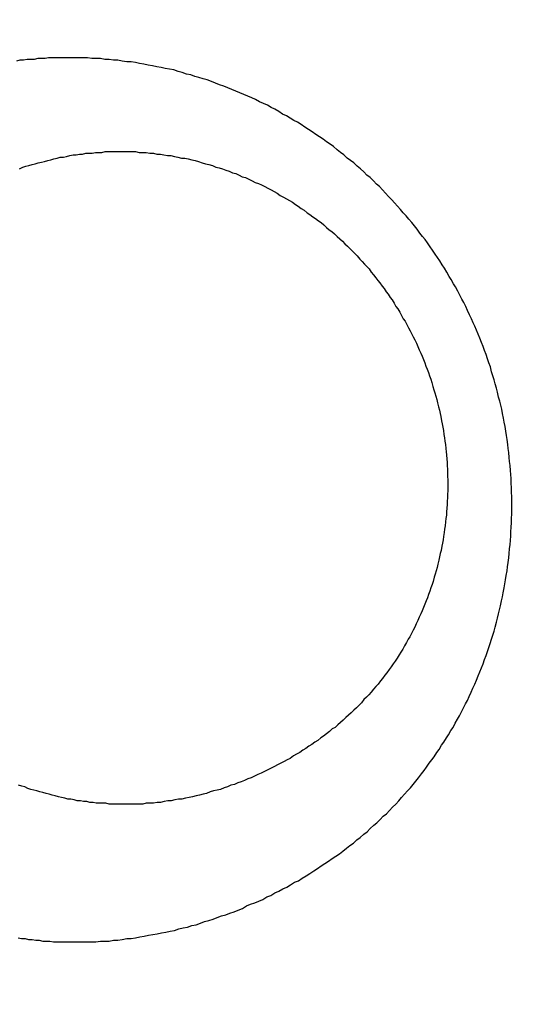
# Model space of a CAD drawing. Header units: millimetres. Extents: x -604189 to 881711, y -381903 to -7297.
# Tile 888 of 1056: x -558613 to -558607, y -165445 to -165433. Entities that reach past the tile are written whole.
import ezdxf

# ---------------------------------------------------------------- set-up
doc = ezdxf.new("R2010")
doc.units = ezdxf.units.MM
doc.header["$LTSCALE"] = 100
doc.linetypes.add('0.5_0.5', pattern=[1, 0.5, -0.5])
doc.linetypes.add('ACAD_ISO04W100', pattern=[30.5, 24, -3, 0.5, -3])
doc.layers.get('Defpoints').update_dxf_attribs({"color": 30})
doc.layers.add('OPIS', color=7, linetype='Continuous')
doc.layers.add('strop osie', color=80, linetype='ACAD_ISO04W100', lineweight=5)
doc.styles.get("Standard").update_dxf_attribs({"font": 'romans.shx', "width": 0.5})
doc.dimstyles.new('1 50', dxfattribs={"dimtxt": 150, "dimasz": 80, "dimexe": 1, "dimexo": 1, "dimgap": 20, "dimtad": 1, "dimdec": 0, "dimlfac": 0.1, "dimtxsty": 'Standard', "dimblk": 'ARCHTICK', "dimcen": 200, "dimclrd": 2, "dimadec": 1, "dimazin": 0, "dimtfac": 1, "dimtdec": 0, "dimtmove": 0, "dimatfit": 3, "dimldrblk": 'ARCHTICK', "dimfxl": 120, "dimfxlon": 1, "dimtfill": 1, "dimarcsym": 0})

# ---------------------------------------------------------------- blocks, each defined once
blk = doc.blocks.new('_ArchTick')
at = {"layer": 'strop osie', "color": 0, "const_width": 0.15}
blk.add_lwpolyline([(-0.5, -0.5), (0.5, 0.5)], dxfattribs=at)
blk = doc.blocks.new('*D3294')
at = {"layer": 'Defpoints', "color": 0, "linetype": 'ByBlock', "lineweight": 5, "transparency": 16777216}
for p in [(-595783.126, -159420.303), (-593748.924, -159420.303), (-552118.935, -179940.303)]:
    blk.add_point(p, dxfattribs=at)
at = {"layer": 'OPIS', "color": 0, "linetype": 'Continuous', "lineweight": -2, "transparency": 16777216}
for p, q in [((-595723.126, -159420.303), (-595784.126, -159420.303)), ((-595723.126, -179940.303), (-595784.126, -179940.303))]:
    blk.add_line(p, q, dxfattribs=at)
at = {"layer": 'OPIS', "color": 2, "lineweight": -2, "transparency": 16777216}
blk.add_line((-595783.126, -179940.303), (-595783.126, -159420.303), dxfattribs=at)
at = {"layer": 'OPIS', "color": 2, "linetype": 'ByBlock', "lineweight": -2, "transparency": 16777216, "xscale": 80, "yscale": 80, "zscale": 80}
for p, rotation in [((-595783.126, -159420.303), 90), ((-595783.126, -179940.303), 270)]:
    blk.add_blockref('_ArchTick', p, dxfattribs=dict(at, rotation=rotation))
at = {"layer": 'OPIS', "color": 0, "linetype": 'ByBlock', "lineweight": 13, "transparency": 16777216, "insert": (-595878.126, -169680.303), "char_height": 150, "attachment_point": 5, "rotation": 90, "bg_fill": 3, "box_fill_scale": 1.1, "bg_fill_color": 256, "bg_fill_true_color": 13158600, "bg_fill_transparency": 0}
blk.add_mtext('2052', dxfattribs=at)

msp = doc.modelspace()

# ---------------------------------------------------------------- hatches: boundary and pattern name
at = {"layer": 'OPIS', "linetype": 'ByBlock', "lineweight": 15}
h = msp.add_hatch(dxfattribs=at)
h.set_pattern_fill('ANSI37', color=0, scale=80, angle=45)
h.set_pattern_definition([(90, (-306927.96, 32475.8), (-254, 0), []), (180, (-306927.96, 32475.8), (-3e-14, -254), [])])
h.paths.add_polyline_path([(-559745.616, -168470.303), (-559845.616, -168470.303), (-559845.616, -168410.303), (-559745.616, -168410.303), (-559745.616, -168350.303), (-560845.616, -168350.303), (-560845.616, -168410.303), (-560745.616, -168410.303), (-560745.616, -168470.303, 0.267949), (-560295.616, -169249.726), (-560295.616, -169481.184, -0.414214), (-559952.679, -169824.121, -1), (-560638.553, -169824.121, -0.414214), (-560295.616, -169481.184), (-560295.616, -169249.726, -0.267949), (-560745.616, -168470.303), (-560845.616, -168470.303), (-560845.616, -168350.303), (-561118.924, -168350.303), (-561118.924, -172095.291), (-559553.922, -172095.29), (-559553.924, -168350.303), (-559745.616, -168350.303)])
h.paths.add_polyline_path([(-560989.238, -171970.288), (-560989.238, -171369.43), (-560514.238, -171369.43, -0.414232), (-560506.238, -171377.43), (-560506.238, -171961.436, -0.403374), (-560513.94, -171969.43), (-560989.238, -171969.43), (-560998.924, -171970.288)], flags=16)
h.paths.add_polyline_path([(-560569.238, -171447.43), (-560569.238, -171891.43, -0.414209), (-560619.237, -171941.43), (-560824.236, -171941.432, -0.414225), (-560874.238, -171891.432), (-560874.238, -171447.432, -0.414209), (-560824.238, -171397.432), (-560619.238, -171397.43, -0.414216)], flags=0)
h.paths.add_polyline_path([(-560754.738, -171692.272), (-560768.264, -171689.534), (-560778.52, -171674.091), (-560777.58, -171669.433), (-560791.338, -171669.433), (-560788.513, -171683.421), (-560780.618, -171695.311), (-560768.728, -171703.206), (-560754.738, -171706.031)], flags=0)
h.paths.add_polyline_path([(-560926.538, -171669.432), (-560944.038, -171669.432), (-560944.038, -171669.432), (-560938.912, -171681.806), (-560926.538, -171686.932)], flags=0)
h.paths.add_polyline_path([(-559553.926, -164304.92), (-559553.926, -164080.303), (-560998.924, -164080.303), (-560998.924, -164130.303), (-561051.758, -164130.303), (-561051.758, -164230.303), (-561112.409, -164230.303), (-561118.259, -165128.236), (-561111.758, -165130.303), (-561051.758, -165130.303), (-561051.758, -165230.303), (-560998.924, -165230.303), (-560998.924, -165930.303), (-560968.924, -165930.303), (-559691.758, -165930.303), (-559691.758, -166884.924, -0.259771), (-560368.468, -166480.303), (-560576.781, -166480.303, -0.694758), (-561118.924, -166682.141), (-561118.924, -167150.303), (-559553.924, -167150.303), (-559553.925, -165742.585, -0.501722), (-560517.887, -165023.753, -0.501722)])
h.paths.add_polyline_path([(-561051.758, -166930.303), (-561051.758, -167030.303), (-561111.758, -167030.303), (-561111.758, -166930.303)], flags=16)
h.paths.add_polyline_path([(-559553.926, -164304.92, 0.501722), (-560517.887, -165023.753, 0.501722), (-559553.925, -165742.585)], flags=17)
h.paths.add_polyline_path([(-559017.887, -165023.753, 0.331805), (-559553.926, -164304.92), (-559553.925, -165742.585, 0.331804)], flags=17)
h.paths.add_polyline_path([(-558393.92, -165930.303), (-559553.925, -165930.303), (-559553.924, -167030.303), (-558393.92, -167030.303)])
edge = h.paths.add_edge_path(flags=16)
edge.add_ellipse((-558869.257, -166529.058), major_axis=(0, 174.945), ratio=0.835608, start_angle=0, end_angle=180, ccw=False)
edge.add_line((-558869.023, -166354.089), (-558868.837, -166354.113))
edge.add_line((-558868.837, -166354.113), (-558551.758, -166354.113))
edge.add_ellipse((-558534.042, -166361.126), major_axis=(0, 22.068), ratio=0.905257, start_angle=0, end_angle=83.7318, ccw=False)
edge.add_line((-558534.042, -166339.058), (-558415.442, -166339.058))
edge.add_line((-558415.442, -166339.058), (-558415.442, -166719.058))
edge.add_line((-558415.442, -166719.058), (-558534.042, -166719.058))
edge.add_ellipse((-558534.042, -166696.99), major_axis=(0, 22.068), ratio=0.905257, start_angle=108.5291, end_angle=180, ccw=False)
edge.add_line((-558552.984, -166704.003), (-558869.257, -166704.003))
edge = h.paths.add_edge_path(flags=16)
edge.add_ellipse((-558655.149, -165473.071), major_axis=(119.577, 0), ratio=0.9754616, start_angle=134.53493, end_angle=225.46507, ccw=False)
edge.add_ellipse((-558571.362, -165553.094), major_axis=(-236.828, 0), ratio=0.9754616, start_angle=293.07706, end_angle=315.06459, ccw=False)
edge.add_ellipse((-558581.121, -165519.064), major_axis=(-200.962, 0), ratio=0.9754616, start_angle=268.86913, end_angle=294.41602, ccw=False)
edge.add_line((-558577.155, -165323.071), (-558434.725, -165323.071))
edge.add_line((-558434.725, -165323.071), (-558434.725, -165623.07))
edge.add_line((-558434.725, -165623.07), (-558577.155, -165623.07))
edge.add_ellipse((-558581.121, -165427.077), major_axis=(200.962, 0), ratio=0.9754616, start_angle=245.58398, end_angle=271.13087, ccw=False)
edge.add_ellipse((-558571.362, -165393.047), major_axis=(-236.828, 0), ratio=0.9754616, start_angle=404.93541, end_angle=426.92294, ccw=False)
h.paths.add_polyline_path([(-559691.758, -166075.303), (-560476.988, -166075.303, 0.131652), (-560368.468, -166480.303), (-559691.758, -166480.303)], flags=17)
h.paths.add_polyline_path([(-560476.988, -166075.303), (-559691.758, -166075.303), (-559691.758, -165930.303), (-560991.758, -165930.303), (-561051.758, -165930.303), (-561051.758, -166030.303), (-561118.924, -166030.303), (-561118.924, -166278.466, -0.694758), (-560576.781, -166480.303), (-560368.468, -166480.303, -0.131652)], flags=17)
h.paths.add_polyline_path([(-571773.92, -161590.543), (-574108.188, -161590.543), (-574098.917, -166615.286), (-571773.92, -166615.284)])
h.paths.add_polyline_path([(-559933.216, -164919.201), (-558639.203, -164919.201), (-558639.203, -164793.34), (-559933.216, -164793.34)], flags=25)
h.paths.add_polyline_path([(-560038.72, -166687.588), (-559732.99, -166687.588), (-559732.99, -166284.59), (-560038.72, -166284.59)], flags=25)
h.paths.add_polyline_path([(-559928.871, -165007.1), (-559413.75, -165007.1), (-559413.75, -164907.76), (-559928.871, -164907.76)], flags=9)
h.paths.add_polyline_path([(-559933.216, -164919.201), (-558639.203, -164919.201), (-558639.203, -164793.34), (-559933.216, -164793.34)], flags=25)
h.paths.add_polyline_path([(-560330.859, -165014.578), (-559994.182, -165014.578), (-559994.182, -164899.195), (-560330.859, -164899.195)], flags=24)
h.paths.add_polyline_path([(-560290.204, -164902.837), (-560108.354, -164902.837), (-560108.354, -164804.807), (-560290.204, -164804.807)], flags=24)
h.paths.add_polyline_path([(-560498.866, -166997.342), (-559983.744, -166997.342), (-559983.744, -166898.002), (-560498.866, -166898.002)], flags=24)
h.paths.add_polyline_path([(-560498.79, -166887.342), (-559655.724, -166887.342), (-559655.724, -166788.002), (-560498.79, -166788.002)], flags=24)
h.paths.add_polyline_path([(-560900.853, -167004.82), (-560564.177, -167004.82), (-560564.177, -166889.437), (-560900.853, -166889.437)], flags=24)
h.paths.add_polyline_path([(-560860.199, -166893.079), (-560678.349, -166893.079), (-560678.349, -166795.049), (-560860.199, -166795.049)], flags=24)
h.paths.add_polyline_path([(-560525.168, -170610.564), (-560010.047, -170610.564), (-560010.047, -170511.224), (-560525.168, -170511.224)], flags=24)
h.paths.add_polyline_path([(-560529.513, -170522.665), (-559444.307, -170522.665), (-559444.307, -170396.804), (-560529.513, -170396.804)], flags=9)
h.paths.add_polyline_path([(-560927.156, -170618.042), (-560590.479, -170618.042), (-560590.479, -170502.659), (-560927.156, -170502.659)], flags=24)
h.paths.add_polyline_path([(-560886.501, -170506.301), (-560704.651, -170506.301), (-560704.651, -170408.271), (-560886.501, -170408.271)], flags=24)
h.paths.add_polyline_path([(-560065.3, -168940.358), (-560065.3, -168600.658), (-560513.076, -168600.658), (-560513.076, -168940.358)], flags=24)
h.paths.add_polyline_path([(-559111.526, -164087.386), (-558760.99, -164087.386), (-558760.815, -164093.192), (-558760.644, -164098.997), (-558760.476, -164104.803), (-558760.311, -164110.608), (-558760.15, -164116.414), (-558759.991, -164122.22), (-558759.835, -164128.025), (-558759.683, -164133.831), (-558759.534, -164139.637), (-558759.387, -164145.443), (-558759.244, -164151.25), (-558759.104, -164157.056), (-558758.967, -164162.862), (-558758.833, -164168.669), (-558758.702, -164174.475), (-558758.575, -164180.282), (-558758.45, -164186.088), (-558758.328, -164191.895), (-558758.21, -164197.701), (-558758.094, -164203.508), (-558757.982, -164209.315), (-558757.872, -164215.122), (-558757.766, -164220.929), (-558757.663, -164226.736), (-558757.563, -164232.543), (-558757.465, -164238.35), (-558757.371, -164244.157), (-558757.28, -164249.965), (-558757.192, -164255.772), (-558757.107, -164261.579), (-558757.025, -164267.387), (-558756.946, -164273.194), (-558756.87, -164279.001), (-558756.797, -164284.809), (-558756.728, -164290.616), (-558756.661, -164296.424), (-558756.598, -164302.232), (-558756.538, -164308.039), (-558756.482, -164313.847), (-558756.428, -164319.654), (-558756.378, -164325.462), (-558756.332, -164331.27), (-558756.288, -164337.078), (-558756.248, -164342.885), (-558756.212, -164348.693), (-558756.178, -164354.501), (-558756.147, -164360.309), (-558756.118, -164366.117), (-558756.091, -164371.925), (-558756.066, -164377.733), (-558756.042, -164383.541), (-558756.02, -164389.348), (-558756.004, -164395.156), (-558755.999, -164400.964), (-558756.007, -164406.772), (-558756.031, -164412.58), (-558756.073, -164418.388), (-558756.132, -164424.195), (-558756.21, -164430.003), (-558756.308, -164435.81), (-558756.425, -164441.617), (-558756.562, -164447.423), (-558756.72, -164453.229), (-558756.898, -164459.034), (-558757.098, -164464.838), (-558757.32, -164470.642), (-558757.565, -164476.445), (-558757.837, -164482.247), (-558758.138, -164488.047), (-558758.47, -164493.845), (-558758.837, -164499.642), (-558759.241, -164505.435), (-558759.684, -164511.226), (-558760.175, -164517.014), (-558760.725, -164522.795), (-558761.35, -164528.569), (-558762.06, -164534.333), (-558762.874, -164540.084), (-558763.809, -164545.816), (-558764.883, -164551.524), (-558766.116, -164557.201), (-558767.538, -164562.832), (-558769.177, -164568.402), (-558771.062, -164573.894), (-558773.233, -164579.28), (-558775.735, -164584.521), (-558778.61, -164589.566), (-558781.897, -164594.354), (-558785.628, -164598.798), (-558789.808, -164602.827), (-558794.374, -164606.413), (-558799.255, -164609.556), (-558804.382, -164612.284), (-558809.694, -164614.629), (-558815.143, -164616.63), (-558820.694, -164618.326), (-558826.325, -164619.753), (-558832.011, -164620.95), (-558837.732, -164621.95), (-558843.479, -164622.786), (-558849.244, -164623.49), (-558855.021, -164624.092), (-558860.805, -164624.612), (-558866.595, -164625.056), (-558872.391, -164625.431), (-558878.19, -164625.744), (-558883.993, -164625.999), (-558889.798, -164626.204), (-558895.604, -164626.363), (-558901.411, -164626.484), (-558907.218, -164626.57), (-558913.026, -164626.629), (-558918.834, -164626.664), (-558924.642, -164626.683), (-558930.45, -164626.69), (-558936.258, -164626.691), (-558941.521, -164626.69), (-558946.785, -164626.685), (-558952.048, -164626.672), (-558957.312, -164626.645), (-558962.575, -164626.602), (-558967.838, -164626.537), (-558973.1, -164626.447), (-558978.362, -164626.327), (-558983.623, -164626.174), (-558988.883, -164625.983), (-558994.142, -164625.75), (-558999.398, -164625.47), (-559004.651, -164625.141), (-559009.9, -164624.756), (-559015.145, -164624.311), (-559020.383, -164623.802), (-559025.614, -164623.22), (-559030.834, -164622.543), (-559036.037, -164621.747), (-559041.216, -164620.812), (-559046.364, -164619.713), (-559051.466, -164618.424), (-559056.508, -164616.915), (-559061.47, -164615.16), (-559066.326, -164613.131), (-559071.043, -164610.799), (-559075.583, -164608.137), (-559079.894, -164605.121), (-559083.925, -164601.738), (-559087.622, -164597.995), (-559090.945, -164593.918), (-559093.905, -164589.566), (-559096.527, -164585.003), (-559098.839, -164580.275), (-559100.873, -164575.422), (-559102.662, -164570.472), (-559104.238, -164565.45), (-559105.625, -164560.373), (-559106.843, -164555.253), (-559107.915, -164550.1), (-559108.86, -164544.923), (-559109.695, -164539.726), (-559110.431, -164534.514), (-559111.082, -164529.291), (-559111.66, -164524.059), (-559112.176, -164518.821), (-559112.639, -164513.578), (-559113.058, -164508.331), (-559113.442, -164503.082), (-559113.794, -164497.83), (-559114.116, -164492.577), (-559114.412, -164487.322), (-559114.682, -164482.065), (-559114.93, -164476.808), (-559115.157, -164471.549), (-559115.363, -164466.29), (-559115.551, -164461.03), (-559115.72, -164455.769), (-559115.872, -164450.508), (-559116.007, -164445.246), (-559116.125, -164439.984), (-559116.227, -164434.721), (-559116.313, -164429.459), (-559116.383, -164424.196), (-559116.438, -164418.933), (-559116.477, -164413.669), (-559116.503, -164408.406), (-559116.515, -164403.142), (-559116.515, -164397.879), (-559116.505, -164392.616), (-559116.488, -164387.352), (-559116.467, -164382.089), (-559116.445, -164376.825), (-559116.422, -164371.562), (-559116.398, -164366.299), (-559116.372, -164361.035), (-559116.344, -164355.772), (-559116.314, -164350.508), (-559116.282, -164345.245), (-559116.247, -164339.982), (-559116.21, -164334.718), (-559116.169, -164329.455), (-559116.126, -164324.192), (-559116.08, -164318.929), (-559116.032, -164313.665), (-559115.98, -164308.402), (-559115.926, -164303.139), (-559115.87, -164297.876), (-559115.811, -164292.613), (-559115.749, -164287.35), (-559115.684, -164282.087), (-559115.617, -164276.824), (-559115.547, -164271.561), (-559115.475, -164266.298), (-559115.4, -164261.035), (-559115.323, -164255.772), (-559115.244, -164250.509), (-559115.161, -164245.246), (-559115.077, -164239.984), (-559114.99, -164234.721), (-559114.9, -164229.458), (-559114.808, -164224.196), (-559114.713, -164218.933), (-559114.616, -164213.67), (-559114.517, -164208.408), (-559114.415, -164203.145), (-559114.31, -164197.883), (-559114.203, -164192.621), (-559114.093, -164187.358), (-559113.981, -164182.096), (-559113.866, -164176.834), (-559113.749, -164171.572), (-559113.629, -164166.31), (-559113.506, -164161.048), (-559113.382, -164155.786), (-559113.254, -164150.524), (-559113.124, -164145.262), (-559112.991, -164140), (-559112.856, -164134.739), (-559112.719, -164129.477), (-559112.578, -164124.215), (-559112.436, -164118.954), (-559112.29, -164113.692), (-559112.142, -164108.431), (-559111.992, -164103.17), (-559111.839, -164097.908), (-559111.684, -164092.647)])
edge = h.paths.add_edge_path()
edge.add_line((-558393.92, -164080.303), (-559553.926, -164080.303))
edge.add_line((-559553.926, -164080.303), (-559553.926, -164304.92))
edge.add_arc((-559767.887, -165023.753), 750, 0, 73.424314, ccw=False)
edge.add_arc((-559767.887, -165023.753), 750, -73.424255, 0, ccw=False)
edge.add_line((-559553.925, -165742.585), (-559553.925, -165830.303))
edge.add_line((-559553.925, -165830.303), (-558393.92, -165830.303))
edge.add_line((-558393.92, -165830.303), (-558393.92, -164080.303))

# ---------------------------------------------------------------- next in the draw order: dimensions: what is measured, and where the dimension line sits
at = {"layer": 'OPIS', "color": 0, "linetype": 'ByBlock', "lineweight": 13}
dim = msp.add_linear_dim(base=(-595783.126, -159420.303), p1=(-552118.935, -179940.303), p2=(-593748.924, -159420.303), angle=90, dimstyle='1 50', override={"dimtmove": 1, "dimfxl": 60, "dimarcsym": 1}, dxfattribs=at)
dim.commit()
dim.dimension.update_dxf_attribs({"geometry": '*D3294', "text_midpoint": (-595878.126, -169680.303)})

# ---------------------------------------------------------------- next in the draw order: hatches: boundary and pattern name
at = {"layer": 'OPIS', "linetype": '0.5_0.5', "lineweight": 13}
h = msp.add_hatch(dxfattribs=at)
h.set_pattern_fill('ANSI37', color=0, scale=130)
h.set_pattern_definition([(45, (-597218.54, 256668.8), (-291.85832, 291.85832), []), (135, (-597218.54, 256668.8), (-291.85832, -291.85832), [])])
edge = h.paths.add_edge_path(flags=16)
edge.add_line((-570958.916, -168985.281), (-571058.916, -168985.281))
edge.add_line((-571058.916, -168985.281), (-572598.916, -168985.281))
edge.add_line((-572598.916, -168985.281), (-572598.915, -170470.3))
edge.add_line((-572598.915, -170470.3), (-570825.763, -170470.3))
edge.add_arc((-570508.916, -170339.099), 342.937, 180, 202.49364, ccw=False)
edge.add_arc((-570508.916, -170339.099), 342.937, 90, 180, ccw=False)
edge.add_line((-570508.916, -169996.163), (-570508.916, -169764.704))
edge.add_arc((-570058.916, -168985.281), 900, 180, 240, ccw=False)
edge = h.paths.add_edge_path(flags=17)
edge.add_line((-569358.915, -170085.281), (-569358.916, -168985.281))
edge.add_line((-569358.916, -168985.281), (-569358.917, -168985.281))
edge.add_line((-569358.917, -168985.281), (-569958.916, -168985.281))
edge.add_line((-569958.916, -168985.281), (-570058.916, -168985.281))
edge.add_line((-570058.916, -168985.281), (-570058.916, -168925.281))
edge.add_line((-570058.916, -168925.281), (-569958.916, -168925.281))
edge.add_line((-569958.916, -168925.281), (-569958.916, -168865.281))
edge.add_line((-569958.916, -168865.281), (-569358.916, -168865.281))
edge.add_line((-569358.916, -168865.281), (-569358.917, -166865.281))
edge.add_line((-569358.917, -166865.281), (-574098.917, -166865.286))
edge.add_line((-574098.917, -166865.286), (-574098.914, -171970.3))
edge.add_line((-574098.914, -171970.3), (-572608.913, -171970.3))
edge.add_line((-572608.913, -171970.3), (-571504.913, -170590.3))
edge.add_line((-571504.913, -170590.3), (-572718.915, -170590.3))
edge.add_line((-572718.915, -170590.3), (-572718.916, -168865.281))
edge.add_line((-572718.916, -168865.281), (-571058.916, -168865.281))
edge.add_line((-571058.916, -168865.281), (-571058.916, -168925.281))
edge.add_line((-571058.916, -168925.281), (-570958.916, -168925.281))
edge.add_line((-570958.916, -168925.281), (-570958.916, -168985.281))
edge.add_arc((-570058.916, -168985.281), 900, 180, 240)
edge.add_line((-570508.916, -169764.704), (-570508.916, -169996.163))
edge.add_arc((-570508.916, -170339.099), 342.937, 0, 90, ccw=False)
edge.add_arc((-570508.916, -170339.099), 342.937, 208.97989, 360, ccw=False)
edge.add_line((-570808.913, -170505.253), (-570808.913, -171171.086))
edge.add_arc((-570808.913, -171220.3), 49.214, 0, 90, ccw=False)
edge.add_arc((-570808.913, -171220.3), 49.214, 270, 360, ccw=False)
edge.add_line((-570808.913, -171269.514), (-570808.913, -171970.3))
edge.add_line((-570808.913, -171970.3), (-569358.914, -171970.3))
edge.add_line((-569358.914, -171970.3), (-569358.915, -170085.281))
h.paths.add_polyline_path([(-561118.924, -159870.303), (-590334.655, -159870.303), (-590334.655, -161470.303), (-562318.924, -161470.303), (-562318.924, -172095.292), (-561118.924, -172095.291), (-561118.924, -168350.303), (-552073.919, -168350.303), (-552073.92, -167150.303), (-561118.924, -167150.303)])
h.paths.add_polyline_path([(-572856.927, -169813.68), (-569451.07, -169813.68), (-569451.07, -169408.68), (-572856.927, -169408.68)], flags=16)

# ---------------------------------------------------------------- next in the draw order: linework, layer by layer
at = {"color": 0}
for points in [[(-558612.815, -165433.195, 0), (-558612.859, -165433.195, 0), (-558612.903, -165433.205, 0), (-558612.947, -165433.205, 0), (-558612.991, -165433.205, 0), (-558613.035, -165433.215, 0), (-558613.079, -165433.215, 0), (-558613.123, -165433.215, 0), (-558613.167, -165433.225, 0), (-558613.211, -165433.225, 0), (-558613.255, -165433.235, 0)], [(-558612.493, -165444.035, 0), (-558612.439, -165444.035, 0), (-558612.386, -165444.035, 0), (-558612.332, -165444.035, 0), (-558612.278, -165444.035, 0), (-558612.224, -165444.025, 0), (-558612.17, -165444.025, 0), (-558612.117, -165444.025, 0), (-558612.063, -165444.015, 0), (-558612.009, -165444.015, 0), (-558611.955, -165444.005, 0), (-558611.901, -165443.995, 0), (-558611.848, -165443.995, 0), (-558611.794, -165443.985, 0), (-558611.74, -165443.975, 0), (-558611.687, -165443.965, 0), (-558611.633, -165443.955, 0), (-558611.58, -165443.945, 0), (-558611.526, -165443.935, 0), (-558611.473, -165443.925, 0), (-558611.42, -165443.915, 0), (-558611.367, -165443.905, 0), (-558611.313, -165443.895, 0), (-558611.26, -165443.875, 0), (-558611.208, -165443.865, 0), (-558611.155, -165443.855, 0), (-558611.102, -165443.835, 0), (-558611.05, -165443.825, 0), (-558610.997, -165443.805, 0), (-558610.945, -165443.785, 0), (-558610.893, -165443.775, 0), (-558610.841, -165443.755, 0), (-558610.789, -165443.735, 0), (-558610.737, -165443.715, 0), (-558610.686, -165443.705, 0), (-558610.634, -165443.685, 0), (-558610.583, -165443.665, 0), (-558610.532, -165443.645, 0), (-558610.481, -165443.625, 0), (-558610.431, -165443.595, 0), (-558610.38, -165443.575, 0), (-558610.33, -165443.555, 0), (-558610.28, -165443.535, 0), (-558610.23, -165443.515, 0), (-558610.181, -165443.485, 0), (-558610.132, -165443.465, 0), (-558610.082, -165443.435, 0), (-558610.034, -165443.415, 0), (-558609.985, -165443.385, 0), (-558609.937, -165443.365, 0), (-558609.889, -165443.335, 0), (-558609.841, -165443.305, 0), (-558609.793, -165443.285, 0), (-558609.746, -165443.255, 0), (-558609.699, -165443.225, 0), (-558609.653, -165443.195, 0), (-558609.606, -165443.165, 0), (-558609.56, -165443.135, 0), (-558609.515, -165443.105, 0), (-558609.469, -165443.075, 0), (-558609.424, -165443.045, 0), (-558609.379, -165443.015, 0), (-558609.335, -165442.985, 0), (-558609.291, -165442.955, 0), (-558609.247, -165442.925, 0), (-558609.204, -165442.885, 0), (-558609.161, -165442.855, 0), (-558609.118, -165442.825, 0), (-558609.076, -165442.785, 0), (-558609.034, -165442.755, 0), (-558608.992, -165442.715, 0), (-558608.951, -165442.685, 0), (-558608.911, -165442.645, 0), (-558608.87, -165442.605, 0), (-558608.83, -165442.575, 0), (-558608.791, -165442.535, 0), (-558608.752, -165442.495, 0), (-558608.713, -165442.465, 0), (-558608.675, -165442.425, 0), (-558608.637, -165442.385, 0), (-558608.6, -165442.345, 0), (-558608.563, -165442.305, 0), (-558608.527, -165442.265, 0), (-558608.491, -165442.225, 0), (-558608.455, -165442.185, 0), (-558608.42, -165442.145, 0), (-558608.386, -165442.105, 0), (-558608.352, -165442.065, 0), (-558608.318, -165442.025, 0), (-558608.285, -165441.975, 0), (-558608.252, -165441.935, 0), (-558608.22, -165441.895, 0), (-558608.188, -165441.845, 0), (-558608.156, -165441.805, 0), (-558608.126, -165441.765, 0), (-558608.095, -165441.715, 0), (-558608.065, -165441.675, 0), (-558608.036, -165441.625, 0), (-558608.007, -165441.585, 0), (-558607.978, -165441.535, 0), (-558607.95, -165441.495, 0), (-558607.923, -165441.445, 0), (-558607.895, -165441.405, 0), (-558607.869, -165441.355, 0), (-558607.843, -165441.305, 0), (-558607.817, -165441.265, 0), (-558607.792, -165441.215, 0), (-558607.767, -165441.165, 0), (-558607.743, -165441.115, 0), (-558607.719, -165441.075, 0), (-558607.696, -165441.025, 0), (-558607.673, -165440.975, 0), (-558607.651, -165440.925, 0), (-558607.629, -165440.875, 0), (-558607.608, -165440.825, 0), (-558607.587, -165440.775, 0), (-558607.567, -165440.725, 0), (-558607.547, -165440.675, 0), (-558607.528, -165440.625, 0), (-558607.509, -165440.575, 0), (-558607.491, -165440.525, 0), (-558607.473, -165440.475, 0), (-558607.456, -165440.425, 0), (-558607.439, -165440.375, 0), (-558607.423, -165440.325, 0), (-558607.407, -165440.275, 0), (-558607.392, -165440.225, 0), (-558607.378, -165440.175, 0), (-558607.363, -165440.115, 0), (-558607.35, -165440.065, 0), (-558607.337, -165440.015, 0), (-558607.324, -165439.965, 0), (-558607.312, -165439.915, 0), (-558607.3, -165439.855, 0), (-558607.289, -165439.805, 0), (-558607.279, -165439.755, 0), (-558607.269, -165439.695, 0), (-558607.259, -165439.645, 0), (-558607.25, -165439.595, 0), (-558607.242, -165439.545, 0), (-558607.233, -165439.485, 0), (-558607.226, -165439.435, 0), (-558607.219, -165439.385, 0), (-558607.213, -165439.325, 0), (-558607.207, -165439.275, 0), (-558607.201, -165439.215, 0), (-558607.196, -165439.165, 0), (-558607.192, -165439.115, 0), (-558607.188, -165439.055, 0), (-558607.185, -165439.005, 0), (-558607.182, -165438.955, 0), (-558607.179, -165438.895, 0), (-558607.178, -165438.845, 0), (-558607.176, -165438.785, 0), (-558607.175, -165438.735, 0), (-558607.175, -165438.685, 0), (-558607.175, -165438.625, 0), (-558607.176, -165438.575, 0), (-558607.177, -165438.525, 0), (-558607.179, -165438.465, 0), (-558607.181, -165438.415, 0), (-558607.184, -165438.355, 0), (-558607.187, -165438.305, 0), (-558607.191, -165438.255, 0), (-558607.196, -165438.195, 0), (-558607.201, -165438.145, 0), (-558607.206, -165438.095, 0), (-558607.212, -165438.035, 0), (-558607.218, -165437.985, 0), (-558607.225, -165437.935, 0), (-558607.233, -165437.875, 0), (-558607.241, -165437.825, 0), (-558607.249, -165437.775, 0), (-558607.258, -165437.715, 0), (-558607.268, -165437.665, 0), (-558607.278, -165437.615, 0), (-558607.288, -165437.555, 0), (-558607.299, -165437.505, 0), (-558607.311, -165437.455, 0), (-558607.323, -165437.405, 0), (-558607.336, -165437.355, 0), (-558607.349, -165437.295, 0), (-558607.362, -165437.245, 0), (-558607.377, -165437.195, 0), (-558607.391, -165437.145, 0), (-558607.406, -165437.095, 0), (-558607.422, -165437.045, 0), (-558607.438, -165436.985, 0), (-558607.455, -165436.935, 0), (-558607.472, -165436.885, 0), (-558607.49, -165436.835, 0), (-558607.508, -165436.785, 0), (-558607.527, -165436.735, 0), (-558607.546, -165436.685, 0), (-558607.566, -165436.635, 0), (-558607.586, -165436.585, 0), (-558607.607, -165436.535, 0), (-558607.628, -165436.485, 0), (-558607.649, -165436.445, 0), (-558607.671, -165436.395, 0), (-558607.694, -165436.345, 0), (-558607.717, -165436.295, 0), (-558607.74, -165436.245, 0), (-558607.764, -165436.195, 0), (-558607.789, -165436.155, 0), (-558607.813, -165436.105, 0), (-558607.839, -165436.055, 0), (-558607.865, -165436.005, 0), (-558607.891, -165435.965, 0), (-558607.917, -165435.915, 0), (-558607.945, -165435.875, 0), (-558607.972, -165435.825, 0), (-558608, -165435.775, 0), (-558608.029, -165435.735, 0), (-558608.058, -165435.685, 0), (-558608.087, -165435.645, 0), (-558608.117, -165435.605, 0), (-558608.147, -165435.555, 0), (-558608.177, -165435.515, 0), (-558608.208, -165435.465, 0), (-558608.24, -165435.425, 0), (-558608.272, -165435.385, 0), (-558608.304, -165435.345, 0), (-558608.337, -165435.295, 0), (-558608.37, -165435.255, 0), (-558608.403, -165435.215, 0), (-558608.437, -165435.175, 0), (-558608.472, -165435.135, 0), (-558608.506, -165435.095, 0), (-558608.541, -165435.055, 0), (-558608.577, -165435.015, 0), (-558608.613, -165434.975, 0), (-558608.649, -165434.935, 0), (-558608.686, -165434.895, 0), (-558608.723, -165434.855, 0), (-558608.76, -165434.815, 0), (-558608.798, -165434.775, 0), (-558608.836, -165434.745, 0), (-558608.874, -165434.705, 0), (-558608.913, -165434.665, 0), (-558608.952, -165434.635, 0), (-558608.992, -165434.595, 0), (-558609.032, -165434.555, 0), (-558609.072, -165434.525, 0), (-558609.112, -165434.485, 0), (-558609.153, -165434.455, 0), (-558609.194, -165434.425, 0), (-558609.236, -165434.385, 0), (-558609.278, -165434.355, 0), (-558609.32, -165434.325, 0), (-558609.362, -165434.285, 0), (-558609.405, -165434.255, 0), (-558609.448, -165434.225, 0), (-558609.491, -165434.195, 0), (-558609.535, -165434.165, 0), (-558609.579, -165434.135, 0), (-558609.623, -165434.105, 0), (-558609.668, -165434.075, 0), (-558609.713, -165434.045, 0), (-558609.758, -165434.015, 0), (-558609.803, -165433.985, 0), (-558609.849, -165433.965, 0), (-558609.895, -165433.935, 0), (-558609.941, -165433.905, 0), (-558609.987, -165433.885, 0), (-558610.034, -165433.855, 0), (-558610.081, -165433.825, 0), (-558610.128, -165433.805, 0), (-558610.175, -165433.775, 0), (-558610.223, -165433.755, 0), (-558610.271, -165433.735, 0), (-558610.319, -165433.705, 0), (-558610.367, -165433.685, 0), (-558610.416, -165433.665, 0), (-558610.464, -165433.645, 0), (-558610.513, -165433.625, 0), (-558610.562, -165433.605, 0), (-558610.612, -165433.585, 0), (-558610.661, -165433.565, 0), (-558610.711, -165433.545, 0), (-558610.761, -165433.525, 0), (-558610.811, -165433.505, 0), (-558610.862, -165433.485, 0), (-558610.912, -165433.465, 0), (-558610.963, -165433.455, 0), (-558611.014, -165433.435, 0), (-558611.065, -165433.425, 0), (-558611.116, -165433.405, 0), (-558611.167, -165433.395, 0), (-558611.219, -165433.375, 0), (-558611.271, -165433.365, 0), (-558611.322, -165433.345, 0), (-558611.374, -165433.335, 0), (-558611.427, -165433.325, 0), (-558611.479, -165433.315, 0), (-558611.531, -165433.305, 0), (-558611.584, -165433.295, 0), (-558611.636, -165433.285, 0), (-558611.689, -165433.275, 0), (-558611.742, -165433.265, 0), (-558611.795, -165433.255, 0), (-558611.848, -165433.245, 0), (-558611.901, -165433.245, 0), (-558611.955, -165433.235, 0), (-558612.008, -165433.225, 0), (-558612.062, -165433.225, 0), (-558612.115, -165433.215, 0), (-558612.169, -165433.215, 0), (-558612.222, -165433.205, 0), (-558612.276, -165433.205, 0), (-558612.33, -165433.205, 0), (-558612.384, -165433.195, 0), (-558612.438, -165433.195, 0), (-558612.491, -165433.195, 0), (-558612.545, -165433.195, 0), (-558612.599, -165433.195, 0), (-558612.653, -165433.195, 0), (-558612.707, -165433.195, 0), (-558612.761, -165433.195, 0), (-558612.815, -165433.195, 0)], [(-558613.215, -165434.555, 0), (-558613.177, -165434.535, 0), (-558613.139, -165434.525, 0), (-558613.101, -165434.515, 0), (-558613.063, -165434.505, 0), (-558613.025, -165434.495, 0), (-558612.987, -165434.485, 0), (-558612.948, -165434.475, 0), (-558612.91, -165434.465, 0), (-558612.871, -165434.455, 0), (-558612.832, -165434.445, 0), (-558612.794, -165434.435, 0), (-558612.755, -165434.425, 0), (-558612.716, -165434.415, 0), (-558612.677, -165434.415, 0), (-558612.638, -165434.405, 0), (-558612.599, -165434.395, 0), (-558612.56, -165434.385, 0), (-558612.521, -165434.385, 0), (-558612.482, -165434.375, 0), (-558612.442, -165434.375, 0), (-558612.403, -165434.365, 0), (-558612.364, -165434.365, 0), (-558612.325, -165434.365, 0), (-558612.285, -165434.355, 0), (-558612.246, -165434.355, 0), (-558612.207, -165434.355, 0), (-558612.167, -165434.345, 0), (-558612.128, -165434.345, 0), (-558612.089, -165434.345, 0), (-558612.049, -165434.345, 0), (-558612.01, -165434.345, 0)], [(-558612.01, -165434.345, 0), (-558611.966, -165434.345, 0), (-558611.923, -165434.345, 0), (-558611.879, -165434.345, 0), (-558611.835, -165434.345, 0), (-558611.792, -165434.345, 0), (-558611.748, -165434.355, 0), (-558611.704, -165434.355, 0), (-558611.661, -165434.355, 0), (-558611.618, -165434.365, 0), (-558611.574, -165434.365, 0), (-558611.531, -165434.375, 0), (-558611.488, -165434.375, 0), (-558611.444, -165434.385, 0), (-558611.401, -165434.395, 0), (-558611.358, -165434.395, 0), (-558611.315, -165434.405, 0), (-558611.273, -165434.415, 0), (-558611.23, -165434.425, 0), (-558611.187, -165434.425, 0), (-558611.145, -165434.435, 0), (-558611.102, -165434.445, 0), (-558611.06, -165434.455, 0), (-558611.018, -165434.465, 0), (-558610.976, -165434.485, 0), (-558610.934, -165434.495, 0), (-558610.892, -165434.505, 0), (-558610.85, -165434.515, 0), (-558610.809, -165434.535, 0), (-558610.767, -165434.545, 0), (-558610.726, -165434.555, 0), (-558610.685, -165434.575, 0), (-558610.644, -165434.585, 0), (-558610.603, -165434.605, 0), (-558610.563, -165434.615, 0), (-558610.522, -165434.635, 0), (-558610.482, -165434.655, 0), (-558610.442, -165434.665, 0), (-558610.402, -165434.685, 0), (-558610.363, -165434.705, 0), (-558610.323, -165434.725, 0), (-558610.284, -165434.735, 0), (-558610.245, -165434.755, 0), (-558610.206, -165434.775, 0), (-558610.168, -165434.795, 0), (-558610.129, -165434.815, 0), (-558610.091, -165434.835, 0), (-558610.053, -165434.855, 0), (-558610.016, -165434.885, 0), (-558609.978, -165434.905, 0), (-558609.941, -165434.925, 0), (-558609.904, -165434.945, 0), (-558609.867, -165434.965, 0), (-558609.831, -165434.995, 0), (-558609.795, -165435.015, 0), (-558609.759, -165435.045, 0), (-558609.723, -165435.065, 0), (-558609.688, -165435.095, 0), (-558609.653, -165435.115, 0), (-558609.618, -165435.145, 0), (-558609.583, -165435.165, 0), (-558609.549, -165435.195, 0), (-558609.515, -165435.215, 0), (-558609.481, -165435.245, 0), (-558609.448, -165435.275, 0), (-558609.415, -165435.305, 0), (-558609.382, -165435.325, 0), (-558609.35, -165435.355, 0), (-558609.317, -165435.385, 0), (-558609.285, -165435.415, 0), (-558609.254, -165435.445, 0), (-558609.223, -165435.475, 0), (-558609.192, -165435.505, 0), (-558609.161, -165435.535, 0), (-558609.131, -165435.565, 0), (-558609.101, -165435.595, 0), (-558609.071, -165435.625, 0), (-558609.041, -165435.665, 0), (-558609.012, -165435.695, 0), (-558608.984, -165435.725, 0), (-558608.955, -165435.755, 0), (-558608.927, -165435.785, 0), (-558608.9, -165435.825, 0), (-558608.872, -165435.855, 0), (-558608.845, -165435.895, 0), (-558608.819, -165435.925, 0), (-558608.793, -165435.955, 0), (-558608.767, -165435.995, 0), (-558608.741, -165436.025, 0), (-558608.716, -165436.065, 0), (-558608.691, -165436.095, 0), (-558608.667, -165436.135, 0), (-558608.643, -165436.165, 0), (-558608.619, -165436.205, 0), (-558608.596, -165436.245, 0), (-558608.573, -165436.275, 0), (-558608.55, -165436.315, 0), (-558608.528, -165436.355, 0), (-558608.506, -165436.395, 0), (-558608.485, -165436.425, 0), (-558608.464, -165436.465, 0), (-558608.443, -165436.505, 0), (-558608.423, -165436.545, 0), (-558608.403, -165436.585, 0), (-558608.384, -165436.615, 0), (-558608.365, -165436.655, 0), (-558608.346, -165436.695, 0), (-558608.328, -165436.735, 0), (-558608.31, -165436.775, 0), (-558608.293, -165436.815, 0), (-558608.276, -165436.855, 0), (-558608.26, -165436.895, 0), (-558608.244, -165436.935, 0), (-558608.228, -165436.975, 0), (-558608.213, -165437.015, 0), (-558608.198, -165437.055, 0), (-558608.184, -165437.095, 0), (-558608.17, -165437.135, 0), (-558608.156, -165437.175, 0), (-558608.143, -165437.225, 0), (-558608.131, -165437.265, 0), (-558608.119, -165437.305, 0), (-558608.107, -165437.345, 0), (-558608.096, -165437.385, 0), (-558608.085, -165437.425, 0), (-558608.074, -165437.475, 0), (-558608.064, -165437.515, 0), (-558608.055, -165437.555, 0), (-558608.046, -165437.595, 0), (-558608.037, -165437.645, 0), (-558608.029, -165437.685, 0), (-558608.022, -165437.725, 0), (-558608.014, -165437.765, 0), (-558608.008, -165437.815, 0), (-558608.001, -165437.855, 0), (-558607.995, -165437.895, 0), (-558607.99, -165437.935, 0), (-558607.985, -165437.985, 0), (-558607.981, -165438.025, 0), (-558607.977, -165438.065, 0), (-558607.973, -165438.115, 0), (-558607.97, -165438.155, 0), (-558607.967, -165438.195, 0), (-558607.965, -165438.245, 0), (-558607.963, -165438.285, 0), (-558607.962, -165438.325, 0), (-558607.961, -165438.375, 0), (-558607.961, -165438.415, 0), (-558607.961, -165438.455, 0), (-558607.961, -165438.505, 0), (-558607.962, -165438.545, 0), (-558607.964, -165438.585, 0), (-558607.966, -165438.635, 0), (-558607.968, -165438.675, 0), (-558607.971, -165438.715, 0), (-558607.975, -165438.765, 0), (-558607.978, -165438.805, 0), (-558607.983, -165438.845, 0), (-558607.988, -165438.885, 0), (-558607.993, -165438.935, 0), (-558607.999, -165438.975, 0), (-558608.005, -165439.015, 0), (-558608.011, -165439.065, 0), (-558608.019, -165439.105, 0), (-558608.026, -165439.145, 0), (-558608.034, -165439.185, 0), (-558608.043, -165439.235, 0), (-558608.052, -165439.275, 0), (-558608.061, -165439.315, 0), (-558608.071, -165439.355, 0), (-558608.082, -165439.405, 0), (-558608.092, -165439.445, 0), (-558608.104, -165439.485, 0), (-558608.115, -165439.525, 0), (-558608.128, -165439.565, 0), (-558608.14, -165439.615, 0), (-558608.154, -165439.655, 0), (-558608.167, -165439.695, 0), (-558608.181, -165439.735, 0), (-558608.196, -165439.775, 0), (-558608.211, -165439.815, 0), (-558608.226, -165439.855, 0), (-558608.242, -165439.895, 0), (-558608.259, -165439.935, 0), (-558608.275, -165439.975, 0), (-558608.293, -165440.015, 0), (-558608.31, -165440.055, 0), (-558608.329, -165440.095, 0), (-558608.347, -165440.135, 0), (-558608.366, -165440.175, 0), (-558608.386, -165440.215, 0), (-558608.406, -165440.255, 0), (-558608.426, -165440.295, 0), (-558608.447, -165440.325, 0), (-558608.469, -165440.365, 0), (-558608.49, -165440.405, 0), (-558608.513, -165440.445, 0), (-558608.535, -165440.485, 0), (-558608.558, -165440.515, 0), (-558608.582, -165440.555, 0), (-558608.606, -165440.595, 0), (-558608.631, -165440.625, 0), (-558608.656, -165440.665, 0), (-558608.681, -165440.695, 0), (-558608.707, -165440.735, 0), (-558608.733, -165440.765, 0), (-558608.76, -165440.805, 0), (-558608.787, -165440.835, 0), (-558608.814, -165440.875, 0), (-558608.842, -165440.905, 0), (-558608.871, -165440.935, 0), (-558608.9, -165440.975, 0), (-558608.929, -165441.005, 0), (-558608.959, -165441.035, 0), (-558608.989, -165441.065, 0), (-558609.019, -165441.105, 0), (-558609.05, -165441.135, 0), (-558609.081, -165441.165, 0), (-558609.113, -165441.195, 0), (-558609.145, -165441.225, 0), (-558609.177, -165441.255, 0), (-558609.21, -165441.285, 0), (-558609.243, -165441.315, 0), (-558609.277, -165441.345, 0), (-558609.31, -165441.375, 0), (-558609.344, -165441.405, 0), (-558609.379, -165441.425, 0), (-558609.414, -165441.455, 0), (-558609.449, -165441.485, 0), (-558609.484, -165441.515, 0), (-558609.52, -165441.535, 0), (-558609.556, -165441.565, 0), (-558609.592, -165441.585, 0), (-558609.629, -165441.615, 0), (-558609.666, -165441.635, 0), (-558609.703, -165441.665, 0), (-558609.74, -165441.685, 0), (-558609.778, -165441.715, 0), (-558609.816, -165441.735, 0), (-558609.854, -165441.755, 0), (-558609.893, -165441.785, 0), (-558609.931, -165441.805, 0), (-558609.97, -165441.825, 0), (-558610.009, -165441.845, 0), (-558610.049, -165441.865, 0), (-558610.089, -165441.885, 0), (-558610.128, -165441.905, 0), (-558610.169, -165441.925, 0), (-558610.209, -165441.945, 0), (-558610.249, -165441.965, 0), (-558610.29, -165441.985, 0), (-558610.331, -165442.005, 0), (-558610.372, -165442.025, 0), (-558610.413, -165442.035, 0), (-558610.455, -165442.055, 0), (-558610.496, -165442.075, 0), (-558610.538, -165442.085, 0), (-558610.58, -165442.105, 0), (-558610.622, -165442.115, 0), (-558610.664, -165442.135, 0), (-558610.706, -165442.145, 0), (-558610.749, -165442.165, 0), (-558610.791, -165442.175, 0), (-558610.834, -165442.185, 0), (-558610.877, -165442.195, 0), (-558610.92, -165442.215, 0), (-558610.963, -165442.225, 0), (-558611.006, -165442.235, 0), (-558611.049, -165442.245, 0), (-558611.093, -165442.255, 0), (-558611.136, -165442.265, 0), (-558611.18, -165442.275, 0), (-558611.223, -165442.285, 0), (-558611.267, -165442.285, 0), (-558611.31, -165442.295, 0), (-558611.354, -165442.305, 0), (-558611.398, -165442.305, 0), (-558611.442, -165442.315, 0), (-558611.486, -165442.325, 0), (-558611.529, -165442.325, 0), (-558611.573, -165442.335, 0), (-558611.617, -165442.335, 0), (-558611.661, -165442.335, 0), (-558611.705, -165442.345, 0), (-558611.749, -165442.345, 0), (-558611.793, -165442.345, 0), (-558611.837, -165442.345, 0), (-558611.881, -165442.345, 0)], [(-558611.881, -165442.345, 0), (-558611.92, -165442.345, 0), (-558611.96, -165442.345, 0), (-558611.999, -165442.345, 0), (-558612.038, -165442.345, 0), (-558612.078, -165442.345, 0), (-558612.117, -165442.345, 0), (-558612.156, -165442.335, 0), (-558612.195, -165442.335, 0), (-558612.235, -165442.335, 0), (-558612.274, -165442.335, 0), (-558612.313, -165442.325, 0), (-558612.352, -165442.325, 0), (-558612.391, -165442.315, 0), (-558612.43, -165442.315, 0), (-558612.469, -165442.305, 0), (-558612.507, -165442.305, 0), (-558612.546, -165442.295, 0), (-558612.585, -165442.285, 0), (-558612.623, -165442.285, 0), (-558612.662, -165442.275, 0), (-558612.7, -165442.265, 0), (-558612.738, -165442.255, 0), (-558612.777, -165442.245, 0), (-558612.815, -165442.235, 0), (-558612.853, -165442.225, 0), (-558612.891, -165442.215, 0), (-558612.929, -165442.205, 0), (-558612.966, -165442.195, 0), (-558613.004, -165442.185, 0), (-558613.041, -165442.175, 0), (-558613.079, -165442.165, 0), (-558613.116, -165442.155, 0), (-558613.153, -165442.135, 0), (-558613.19, -165442.125, 0), (-558613.227, -165442.115, 0)], [(-558613.235, -165443.985, 0), (-558613.191, -165443.995, 0), (-558613.148, -165443.995, 0), (-558613.105, -165444.005, 0), (-558613.061, -165444.005, 0), (-558613.018, -165444.015, 0), (-558612.974, -165444.015, 0), (-558612.931, -165444.025, 0), (-558612.887, -165444.025, 0), (-558612.844, -165444.025, 0), (-558612.8, -165444.035, 0), (-558612.756, -165444.035, 0), (-558612.712, -165444.035, 0), (-558612.669, -165444.035, 0), (-558612.625, -165444.035, 0), (-558612.581, -165444.035, 0), (-558612.537, -165444.035, 0), (-558612.493, -165444.035, 0)]]:
    msp.add_polyline3d(points, dxfattribs=at)

doc.saveas('drawing.dxf')
